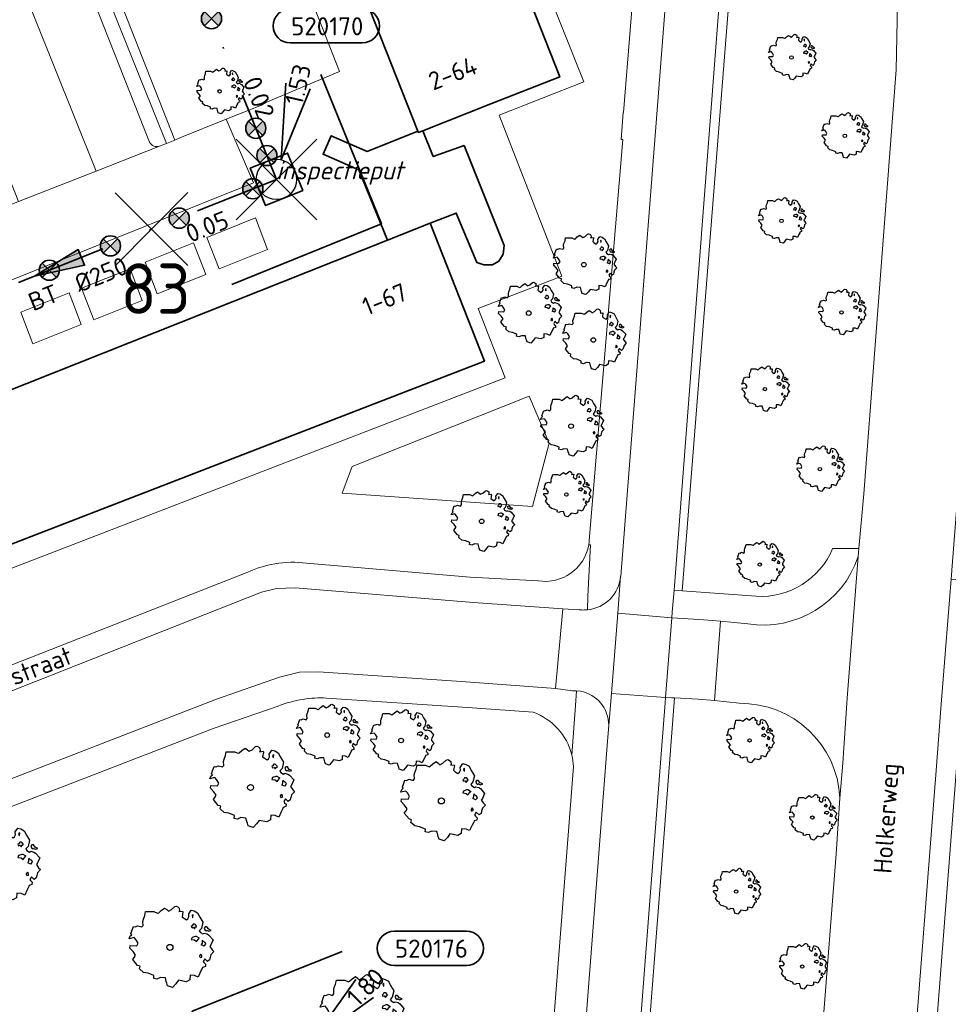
# Model space of a CAD drawing. Header units: metres. Extents: x 152391 to 157968, y 462336 to 467280.
# Tile 259 of 656: x 155160 to 155229, y 464842 to 464915. Entities that reach past the tile are written whole.
import ezdxf
from ezdxf.enums import TextEntityAlignment as Align

# ---------------------------------------------------------------- set-up
doc = ezdxf.new("R2010")
doc.units = ezdxf.units.M
doc.header["$LTSCALE"] = 0.75
doc.header["$PDMODE"] = 3
doc.header["$PDSIZE"] = 3
doc.linetypes.add('RI-VWA_BETON', pattern=[19, 9, -5, 0, -5])
doc.layers.get('0').update_dxf_attribs({"lineweight": 25})
doc.layers.get('defpoints').update_dxf_attribs({"lineweight": 25})
for name, color, linetype, lineweight in [('B-GV-GR-BOOM-S', 252, 'Continuous', 25), ('B-WE-GR-BEPLANTING_CULTUUR_HEESTERS-GV', 251, 'Continuous', 18), ('B-WE-GR-GROENVOORZIENING-GV', 251, 'Continuous', 18), ('B-WE-GR-HAAG-GV', 251, 'Continuous', 13), ('B-WE-OG-BEBOUWING-GV', 6, 'Continuous', 35), ('B-WE-OG-BEBOUWING-T18', 1, 'Continuous', 18), ('B-WE-OG-TERREIN_CULTUURSCHEIDING-GV', 251, 'Continuous', 18), ('B-WE-OG-TOPOGRAFIE-T18', 1, 'Continuous', 18), ('B-WE-VH-VERHARDING_ASFALT-GV', 251, 'Continuous', 18), ('B-WE-VH-VERHARDING_BETONSTRAATSTEEN-GV', 251, 'Continuous', 18), ('B-WE-VH-VERHARDING_TEGEL-GV', 251, 'Continuous', 18), ('N-OI-RI-T50', 130, 'Continuous', 50), ('N-OI-RI-VWA_PUTNUMMER-S @ 0.75', 36, 'Continuous', 35), ('N-OI-RI-VWA_RIOOLPUT_INSPECTIEPUT-S', 36, 'Continuous', 35), ('N-OI-RI-VWA_STROOMRICHTING-S @ 0.75', 36, 'Continuous', 35), ('N-OI-RI-VWA_TRANSPORTLEIDING_BETON_250-G', 36, 'RI-VWA_BETON', 35), ('N-RO-KG-GRENS_WERK-G', 7, 'XX-WERKGRENS', 35)]:
    doc.layers.add(name, color=color, linetype=linetype, lineweight=lineweight)
doc.layers.add('inspectieput', color=7, linetype='Continuous', plot=False)
doc.layers.add('N-OI-RI-VRIJVERVAL_HULPSTUK-S', color=210, linetype='Continuous', lineweight=35, plot=False)
doc.layers.add('N-OI-RI-VRIJVERVAL_HULPSTUK-S-GESLOTEN', color=190, linetype='Continuous', lineweight=35, plot=False)
doc.styles.add('NLCS-ISO', font='isocpeur.ttf')
doc.styles.add('NLCS-ISO-M750-T18', font='NLCS-ISO.ttf', dxfattribs={"height": 1.35})
doc.styles.add('NLCS-ISO-M750-T18_CURSIEF', font='NLCS-ISO.ttf', dxfattribs={"oblique": 15, "height": 1.35})
doc.styles.add('NLCS-ISO-M750-T50', font='NLCS-ISO.ttf', dxfattribs={"height": 3.75})
doc.linetypes.add('XX-WERKGRENS', pattern='A,0,[137,NLCS.SHX,S=0.1,R=0,X=-1.1,Y=-1.35],-6', length=6)

# ---------------------------------------------------------------- blocks, each defined once
blk = doc.blocks.new('*U138')
at = {"ltscale": 0.1}
blk.add_hatch(color=256, dxfattribs=at).paths.add_polyline_path([(2.5, 0), (-2.5, -0.833), (-2.5, 0.833)])
at = {"ltscale": 0.1, "flags": 128}
blk.add_lwpolyline([(2.5, 0), (-2.5, -0.833), (-2.5, 0.833)], close=True, dxfattribs=at)
at = {"ltscale": 0.1, "style": 'NLCS-ISO'}
for tag, p in [('BOBL', (-17.31, 0)), ('MAT', (-1, 0.5))]:
    blk.add_attdef(tag, text='', height=1.8, dxfattribs=at).set_placement(p, align=Align.BOTTOM_RIGHT)
for tag, p in [('DIA', (1, 0.5)), ('BOBR', (16.364, -0.003))]:
    blk.add_attdef(tag, text='', height=1.8, dxfattribs=at).set_placement(p, align=Align.BOTTOM_LEFT)
at = {"layer": 'defpoints', "ltscale": 0.1, "style": 'NLCS-ISO', "flags": 1}
blk.add_attdef('JVA', text='', height=1.8, dxfattribs=at).set_placement((0, -1), align=Align.TOP_CENTER)
blk = doc.blocks.new('*U139')
at = {"ltscale": 0.1}
blk.add_hatch(color=256, dxfattribs=at).paths.add_polyline_path([(-2.5, 0), (2.5, -0.833), (2.5, 0.833)])
at = {"ltscale": 0.1, "flags": 128}
blk.add_lwpolyline([(-2.5, 0), (2.5, -0.833), (2.5, 0.833)], close=True, dxfattribs=at)
at = {"ltscale": 0.1, "style": 'NLCS-ISO'}
for tag, p in [('BOBL', (-6.059, -3.24)), ('MAT', (-1, -3.74))]:
    blk.add_attdef(tag, text='', height=1.8, dxfattribs=at).set_placement(p, align=Align.BOTTOM_RIGHT)
for tag, p in [('BOBR', (13.061, -3.239)), ('DIA', (1, -3.74))]:
    blk.add_attdef(tag, text='', height=1.8, dxfattribs=at).set_placement(p, align=Align.BOTTOM_LEFT)
at = {"layer": 'defpoints', "ltscale": 0.1, "style": 'NLCS-ISO', "flags": 1}
blk.add_attdef('JVA', text='', height=1.8, dxfattribs=at).set_placement((0, -1), align=Align.TOP_CENTER)
blk = doc.blocks.new('*U178')
for q in [(5.834, 7.601), (7.601, 5.834)]:
    blk.add_line((1.414, 1.414), q)
blk.add_lwpolyline([(16.81, 12.391), (9.652, 12.391, 1), (9.652, 9.007), (16.81, 9.007, 1)], format="xyb", close=True)
at = {"ltscale": 0.1, "style": 'NLCS-ISO'}
blk.add_attdef('PUTHGT', text='', height=1.8, rotation=45, dxfattribs=at).set_placement((5.388, 5.428), align=Align.MIDDLE_LEFT)
blk.add_attdef('PUTNR', text='', height=1.8, dxfattribs=at).set_placement((13.333, 10.667), align=Align.MIDDLE_CENTER)
blk = doc.blocks.new('B-SRI-PUT_VWA-SO')
at = {"flags": 128}
blk.add_lwpolyline([(-2, 2), (2, 2), (2, -2), (-2, -2)], close=True, dxfattribs=at)
at = {"lineweight": -3, "flags": 128}
blk.add_lwpolyline([(2, -2), (2, 2), (-2, 2), (-2, -2)], close=True, dxfattribs=at)
at = {"lineweight": -3}
blk.add_circle((0, 0), 2, dxfattribs=at)
blk = doc.blocks.new('*U262')
for q in [(0.913, 9.538), (3.349, 8.978)]:
    blk.add_line((0.449, 1.949), q)
blk.add_lwpolyline([(8.515, 16.913), (1.356, 16.913, 1), (1.356, 13.529), (8.515, 13.529, 1)], format="xyb", close=True)
at = {"ltscale": 0.1, "style": 'NLCS-ISO'}
blk.add_attdef('PUTHGT', text='', height=1.8, rotation=77.03879, dxfattribs=at).set_placement((1.688, 7.459), align=Align.MIDDLE_LEFT)
blk.add_attdef('PUTNR', text='', height=1.8, dxfattribs=at).set_placement((5.038, 15.189), align=Align.MIDDLE_CENTER)
blk = doc.blocks.new('SRI-HULP')
h = blk.add_hatch(color=256)
h.dxf.hatch_style = 1
h.paths.add_polyline_path([(-0.707, 0.707, 0.198912), (-1, 0, 0.198912), (-0.707, -0.707), (0, 0)])
h = blk.add_hatch(color=256)
h.dxf.hatch_style = 1
h.paths.add_polyline_path([(1, 0, 0.198912), (0.707, 0.707), (0, 0), (0.707, -0.707, 0.198912)])
for p, q in [((-0.707, 0.707), (0.707, -0.707)), ((-0.707, -0.707), (0.707, 0.707))]:
    blk.add_line(p, q)
blk.add_circle((0, 0), 1)
blk = doc.blocks.new('SRI-HULP-B')
blk.add_line((-5.43, 5.4), (5.4, -5.4))
at = {"flags": 128}
blk.add_lwpolyline([(5.38, 5.42), (0, 0), (-5.4, -5.4)], dxfattribs=at)
blk = doc.blocks.new('ACMAP_ANN_TEMPLATE_type knoop')
at = {"layer": 'defpoints', "style": 'NLCS-ISO-M750-T18_CURSIEF', "oblique": 15}
blk.add_attdef('type_knoop', (0, 0), '', height=1.35, dxfattribs=at)
blk = doc.blocks.new('SGR-BOOM_21_30')
at = {"linetype": 'Continuous'}
for p, q in [((-1.051, 1.335), (-1.016, 1.499)), ((-1.016, 1.499), (-0.668, 1.499)), ((-0.668, 1.499), (-0.516, 1.433)), ((-0.47, 1.45), (-0.365, 1.548)), ((-0.365, 1.548), (-0.226, 1.647)), ((-0.226, 1.647), (-0.133, 1.581)), ((-0.133, 1.581), (-0.063, 1.515)), ((-0.063, 1.515), (0.065, 1.581)), ((0.065, 1.581), (0.205, 1.712)), ((0.205, 1.712), (0.263, 1.729)), ((0.263, 1.729), (0.333, 1.696)), ((0.333, 1.696), (0.391, 1.647)), ((0.402, 1.532), (0.379, 1.499)), ((0.379, 1.499), (0.53, 1.515)), ((0.391, 1.647), (0.402, 1.532)), ((0.542, 1.483), (0.507, 1.285)), ((0.53, 1.515), (0.542, 1.483)), ((0.786, 1.4), (0.891, 1.565)), ((0.891, 1.565), (1.019, 1.532)), ((1.019, 1.532), (1.158, 1.45)), ((-1.633, 0.579), (-1.528, 0.875)), ((-1.528, 0.875), (-1.458, 0.858)), ((-1.458, 0.858), (-1.342, 0.908)), ((-1.342, 0.908), (-1.179, 0.858)), ((-1.179, 0.858), (-1.121, 0.924)), ((-1.133, 1.088), (-1.109, 1.187)), ((-1.121, 0.924), (-1.133, 1.088)), ((-1.109, 1.187), (-1.051, 1.335)), ((-0.516, 1.433), (-0.47, 1.45)), ((0.507, 1.285), (0.565, 1.236)), ((0.565, 1.236), (0.693, 1.154)), ((0.693, 1.154), (0.751, 1.203)), ((0.751, 1.203), (0.798, 1.285)), ((0.798, 1.285), (0.786, 1.4)), ((0.937, 0.908), (0.891, 0.875)), ((0.891, 0.875), (0.926, 0.825)), ((0.972, 1.368), (0.926, 1.335)), ((0.926, 1.335), (0.949, 1.253)), ((0.926, 0.825), (0.984, 0.842)), ((0.972, 0.973), (0.937, 0.908)), ((0.949, 1.253), (0.961, 1.236)), ((0.961, 1.269), (0.972, 1.368)), ((1.03, 0.973), (0.972, 0.973)), ((0.984, 0.842), (1.03, 0.776)), ((1.077, 0.94), (1.03, 0.973)), ((1.03, 0.776), (1.077, 0.842)), ((1.124, 0.875), (1.077, 0.94)), ((1.077, 0.842), (1.124, 0.875)), ((1.158, 1.45), (1.251, 1.269)), ((1.321, 0.793), (1.228, 0.694)), ((1.251, 1.269), (1.379, 1.055)), ((1.379, 1.055), (1.321, 0.793)), ((1.472, 0.858), (1.438, 0.809)), ((1.438, 0.809), (1.461, 0.743)), ((1.461, 0.743), (1.531, 0.694)), ((1.542, 0.858), (1.472, 0.858)), ((1.624, 0.76), (1.542, 0.858)), ((1.728, 0.71), (1.624, 0.76)), ((-1.703, 0.365), (-1.656, 0.48)), ((-1.493, 0.415), (-1.703, 0.365)), ((-1.679, -0.029), (-1.668, 0.086)), ((-1.668, 0.086), (-1.389, 0.07)), ((-1.656, 0.48), (-1.598, 0.53)), ((-1.598, 0.53), (-1.633, 0.579)), ((-1.423, 0.333), (-1.493, 0.415)), ((-1.33, 0.185), (-1.423, 0.333)), ((-1.389, 0.07), (-1.33, 0.185)), ((0.926, 0.415), (0.891, 0.333)), ((0.891, 0.333), (1.03, 0.316)), ((1.054, 0.464), (0.926, 0.415)), ((1.03, 0.316), (1.112, 0.251)), ((1.112, 0.464), (1.054, 0.464)), ((1.217, 0.398), (1.112, 0.464)), ((1.112, 0.251), (1.205, 0.365)), ((1.205, 0.365), (1.24, 0.415)), ((1.228, 0.694), (1.275, 0.628)), ((1.275, 0.628), (1.379, 0.563)), ((1.344, 0.185), (1.31, 0.103)), ((1.434, 0.049), (1.31, 0.103)), ((1.356, 0.3), (1.344, 0.234)), ((1.344, 0.234), (1.344, 0.185)), ((1.426, 0.234), (1.356, 0.3)), ((1.379, 0.563), (1.438, 0.595)), ((1.472, 0.201), (1.426, 0.234)), ((1.434, 0.049), (1.507, 0.136)), ((1.438, 0.595), (1.565, 0.563)), ((1.507, 0.136), (1.472, 0.201)), ((1.531, 0.727), (1.635, 0.678)), ((1.531, 0.694), (1.542, 0.727)), ((1.565, 0.563), (1.635, 0.513)), ((1.635, 0.678), (1.728, 0.71)), ((1.635, 0.513), (1.81, 0.316)), ((1.717, 0.103), (1.67, 0.037)), ((1.67, 0.037), (1.763, -0.094)), ((1.81, 0.316), (1.717, 0.103)), ((-1.54, -0.177), (-1.679, -0.029)), ((-1.551, -0.505), (-1.493, -0.423)), ((-1.354, -0.752), (-1.551, -0.505)), ((-1.435, -0.324), (-1.54, -0.177)), ((-1.493, -0.423), (-1.435, -0.324)), ((1.286, -0.292), (1.24, -0.357)), ((1.24, -0.357), (1.251, -0.423)), ((1.263, -0.423), (1.333, -0.407)), ((1.333, -0.341), (1.286, -0.292)), ((1.333, -0.407), (1.333, -0.341)), ((1.461, -0.472), (1.391, -0.587)), ((1.391, -0.587), (1.426, -0.637)), ((1.426, -0.637), (1.496, -0.702)), ((1.577, -0.587), (1.461, -0.472)), ((1.496, -0.702), (1.484, -0.801)), ((1.658, -0.522), (1.577, -0.587)), ((1.682, -0.423), (1.658, -0.522)), ((1.717, -0.308), (1.682, -0.423)), ((1.845, -0.177), (1.717, -0.308)), ((1.763, -0.094), (1.845, -0.177)), ((-1.249, -0.784), (-1.354, -0.752)), ((-1.272, -0.899), (-1.249, -0.784)), ((-1.109, -1.047), (-1.272, -0.899)), ((-0.912, -1.08), (-1.109, -1.047)), ((-0.668, -1.179), (-0.912, -1.08)), ((-0.679, -1.294), (-0.668, -1.179)), ((-0.551, -1.326), (-0.679, -1.294)), ((-0.4, -1.261), (-0.551, -1.326)), ((-0.191, -1.277), (-0.4, -1.261)), ((-0.156, -1.425), (-0.191, -1.277)), ((-0.133, -1.491), (-0.156, -1.425)), ((0.356, -1.376), (0.251, -1.524)), ((0.682, -1.441), (0.356, -1.376)), ((0.833, -1.359), (0.682, -1.441)), ((0.844, -1.162), (0.833, -1.359)), ((1.03, -1.179), (0.844, -1.162)), ((1.182, -1.244), (1.03, -1.179)), ((1.286, -1.014), (1.182, -1.244)), ((1.356, -0.883), (1.286, -1.014)), ((1.368, -0.834), (1.356, -0.883)), ((1.484, -0.801), (1.368, -0.834)), ((-0.098, -1.606), (-0.133, -1.491)), ((0.112, -1.671), (-0.098, -1.606)), ((0.251, -1.524), (0.112, -1.671))]:
    blk.add_line(p, q, dxfattribs=at)
blk.add_circle((0, 0), 0.126, dxfattribs=at)
blk = doc.blocks.new('SGR-BOOM_31_50')
at = {"linetype": 'Continuous'}
for p, q in [((0.087, 2.108), (0.273, 2.283)), ((0.273, 2.283), (0.351, 2.305)), ((0.351, 2.305), (0.444, 2.261)), ((0.444, 2.261), (0.521, 2.196)), ((-1.51, 1.451), (-1.479, 1.582)), ((-1.479, 1.582), (-1.402, 1.78)), ((-1.402, 1.78), (-1.355, 1.999)), ((-1.355, 1.999), (-0.89, 1.999)), ((-0.89, 1.999), (-0.688, 1.911)), ((-0.688, 1.911), (-0.626, 1.933)), ((-0.626, 1.933), (-0.487, 2.064)), ((-0.487, 2.064), (-0.301, 2.196)), ((-0.301, 2.196), (-0.177, 2.108)), ((-0.177, 2.108), (-0.084, 2.02)), ((-0.084, 2.02), (0.087, 2.108)), ((0.537, 2.042), (0.506, 1.999)), ((0.506, 1.999), (0.707, 2.02)), ((0.521, 2.196), (0.537, 2.042)), ((0.723, 1.977), (0.676, 1.714)), ((0.676, 1.714), (0.754, 1.648)), ((0.707, 2.02), (0.723, 1.977)), ((0.754, 1.648), (0.924, 1.539)), ((0.924, 1.539), (1.002, 1.604)), ((1.002, 1.604), (1.064, 1.714)), ((1.048, 1.867), (1.188, 2.086)), ((1.064, 1.714), (1.048, 1.867)), ((1.188, 2.086), (1.358, 2.042)), ((1.296, 1.823), (1.234, 1.78)), ((1.234, 1.78), (1.265, 1.67)), ((1.265, 1.67), (1.281, 1.648)), ((1.281, 1.692), (1.296, 1.823)), ((1.358, 2.042), (1.545, 1.933)), ((1.545, 1.933), (1.669, 1.692)), ((1.669, 1.692), (1.839, 1.407)), ((-2.177, 0.772), (-2.038, 1.166)), ((-2.131, 0.706), (-2.177, 0.772)), ((-2.038, 1.166), (-1.944, 1.144)), ((-1.944, 1.144), (-1.789, 1.21)), ((-1.789, 1.21), (-1.572, 1.144)), ((-1.572, 1.144), (-1.495, 1.232)), ((-1.495, 1.232), (-1.51, 1.451)), ((1.25, 1.21), (1.188, 1.166)), ((1.188, 1.166), (1.234, 1.101)), ((1.234, 1.101), (1.312, 1.122)), ((1.296, 1.298), (1.25, 1.21)), ((1.374, 1.298), (1.296, 1.298)), ((1.312, 1.122), (1.374, 1.035)), ((1.436, 1.254), (1.374, 1.298)), ((1.374, 1.035), (1.436, 1.122)), ((1.498, 1.166), (1.436, 1.254)), ((1.436, 1.122), (1.498, 1.166)), ((1.762, 1.057), (1.638, 0.925)), ((1.638, 0.925), (1.7, 0.838)), ((1.7, 0.838), (1.839, 0.75)), ((1.839, 1.407), (1.762, 1.057)), ((1.839, 0.75), (1.917, 0.794)), ((1.963, 1.144), (1.917, 1.079)), ((1.917, 1.079), (1.948, 0.991)), ((1.917, 0.794), (2.087, 0.75)), ((1.948, 0.991), (2.041, 0.925)), ((2.056, 1.144), (1.963, 1.144)), ((2.041, 0.969), (2.18, 0.903)), ((2.041, 0.925), (2.056, 0.969)), ((2.165, 1.013), (2.056, 1.144)), ((2.087, 0.75), (2.18, 0.684)), ((2.304, 0.947), (2.165, 1.013)), ((2.18, 0.903), (2.304, 0.947)), ((-2.27, 0.487), (-2.208, 0.641)), ((-1.991, 0.553), (-2.27, 0.487)), ((-2.239, -0.038), (-2.224, 0.115)), ((-2.224, 0.115), (-1.851, 0.093)), ((-2.208, 0.641), (-2.131, 0.706)), ((-1.898, 0.444), (-1.991, 0.553)), ((-1.774, 0.246), (-1.898, 0.444)), ((-1.851, 0.093), (-1.774, 0.246)), ((1.234, 0.553), (1.188, 0.444)), ((1.188, 0.444), (1.374, 0.422)), ((1.405, 0.619), (1.234, 0.553)), ((1.374, 0.422), (1.483, 0.334)), ((1.483, 0.619), (1.405, 0.619)), ((1.622, 0.531), (1.483, 0.619)), ((1.483, 0.334), (1.607, 0.487)), ((1.607, 0.487), (1.653, 0.553)), ((1.793, 0.246), (1.746, 0.137)), ((1.911, 0.065), (1.746, 0.137)), ((1.808, 0.4), (1.793, 0.312)), ((1.793, 0.312), (1.793, 0.246)), ((1.901, 0.312), (1.808, 0.4)), ((1.963, 0.268), (1.901, 0.312)), ((1.911, 0.065), (2.01, 0.181)), ((2.01, 0.181), (1.963, 0.268)), ((2.18, 0.684), (2.413, 0.422)), ((2.289, 0.137), (2.227, 0.049)), ((2.227, 0.049), (2.351, -0.126)), ((2.413, 0.422), (2.289, 0.137)), ((-2.053, -0.235), (-2.239, -0.038)), ((-2.069, -0.673), (-1.991, -0.564)), ((-1.805, -1.002), (-2.069, -0.673)), ((-1.913, -0.433), (-2.053, -0.235)), ((-1.991, -0.564), (-1.913, -0.433)), ((1.715, -0.389), (1.653, -0.476)), ((1.653, -0.476), (1.669, -0.564)), ((1.684, -0.564), (1.777, -0.542)), ((1.777, -0.454), (1.715, -0.389)), ((1.777, -0.542), (1.777, -0.454)), ((1.948, -0.63), (1.855, -0.783)), ((2.103, -0.783), (1.948, -0.63)), ((2.211, -0.695), (2.103, -0.783)), ((2.242, -0.564), (2.211, -0.695)), ((2.289, -0.411), (2.242, -0.564)), ((2.459, -0.235), (2.289, -0.411)), ((2.351, -0.126), (2.459, -0.235)), ((-1.665, -1.046), (-1.805, -1.002)), ((-1.696, -1.199), (-1.665, -1.046)), ((-1.479, -1.396), (-1.696, -1.199)), ((-1.216, -1.44), (-1.479, -1.396)), ((-0.89, -1.571), (-1.216, -1.44)), ((1.715, -1.352), (1.576, -1.659)), ((1.808, -1.177), (1.715, -1.352)), ((1.824, -1.112), (1.808, -1.177)), ((1.979, -1.068), (1.824, -1.112)), ((1.855, -0.783), (1.901, -0.849)), ((1.901, -0.849), (1.994, -0.936)), ((1.994, -0.936), (1.979, -1.068)), ((-0.906, -1.725), (-0.89, -1.571)), ((-0.735, -1.769), (-0.906, -1.725)), ((-0.533, -1.681), (-0.735, -1.769)), ((-0.254, -1.703), (-0.533, -1.681)), ((-0.208, -1.9), (-0.254, -1.703)), ((-0.177, -1.988), (-0.208, -1.9)), ((-0.13, -2.141), (-0.177, -1.988)), ((0.149, -2.229), (-0.13, -2.141)), ((0.335, -2.031), (0.149, -2.229)), ((0.475, -1.834), (0.335, -2.031)), ((0.909, -1.922), (0.475, -1.834)), ((1.11, -1.812), (0.909, -1.922)), ((1.126, -1.55), (1.11, -1.812)), ((1.374, -1.571), (1.126, -1.55)), ((1.576, -1.659), (1.374, -1.571))]:
    blk.add_line(p, q, dxfattribs=at)
blk.add_circle((0, 0), 0.169, dxfattribs=at)
blk = doc.blocks.new('SGR-BOOM_50_100')
at = {"linetype": 'Continuous'}
for p, q in [((0.116, 2.811), (0.364, 3.044)), ((0.364, 3.044), (0.467, 3.074)), ((0.467, 3.074), (0.591, 3.015)), ((0.591, 3.015), (0.695, 2.928)), ((-1.972, 2.11), (-1.869, 2.373)), ((-1.869, 2.373), (-1.807, 2.665)), ((-1.807, 2.665), (-1.187, 2.665)), ((-1.187, 2.665), (-0.918, 2.548)), ((-0.918, 2.548), (-0.835, 2.577)), ((-0.835, 2.577), (-0.649, 2.752)), ((-0.649, 2.752), (-0.401, 2.928)), ((-0.401, 2.928), (-0.236, 2.811)), ((-0.236, 2.811), (-0.112, 2.694)), ((-0.112, 2.694), (0.116, 2.811)), ((0.715, 2.723), (0.674, 2.665)), ((0.674, 2.665), (0.943, 2.694)), ((0.695, 2.928), (0.715, 2.723)), ((0.964, 2.636), (0.902, 2.285)), ((0.902, 2.285), (1.005, 2.198)), ((0.943, 2.694), (0.964, 2.636)), ((1.336, 2.139), (1.418, 2.285)), ((1.398, 2.49), (1.584, 2.782)), ((1.418, 2.285), (1.398, 2.49)), ((1.584, 2.782), (1.811, 2.723)), ((1.729, 2.431), (1.646, 2.373)), ((1.646, 2.373), (1.687, 2.227)), ((1.687, 2.227), (1.708, 2.198)), ((1.708, 2.256), (1.729, 2.431)), ((1.811, 2.723), (2.059, 2.577)), ((2.059, 2.577), (2.225, 2.256)), ((2.225, 2.256), (2.452, 1.876)), ((-2.903, 1.029), (-2.717, 1.555)), ((-2.717, 1.555), (-2.593, 1.526)), ((-2.593, 1.526), (-2.386, 1.613)), ((-2.386, 1.613), (-2.096, 1.526)), ((-2.096, 1.526), (-1.993, 1.643)), ((-2.014, 1.935), (-1.972, 2.11)), ((-1.993, 1.643), (-2.014, 1.935)), ((1.005, 2.198), (1.232, 2.052)), ((1.232, 2.052), (1.336, 2.139)), ((1.667, 1.613), (1.584, 1.555)), ((1.584, 1.555), (1.646, 1.467)), ((1.646, 1.467), (1.749, 1.497)), ((1.729, 1.73), (1.667, 1.613)), ((1.832, 1.73), (1.729, 1.73)), ((1.749, 1.497), (1.832, 1.38)), ((1.915, 1.672), (1.832, 1.73)), ((1.832, 1.38), (1.915, 1.497)), ((1.997, 1.555), (1.915, 1.672)), ((1.915, 1.497), (1.997, 1.555)), ((2.452, 1.876), (2.349, 1.409)), ((2.618, 1.526), (2.556, 1.438)), ((2.742, 1.526), (2.618, 1.526)), ((2.886, 1.351), (2.742, 1.526)), ((-3.027, 0.65), (-2.944, 0.854)), ((-2.655, 0.737), (-3.027, 0.65)), ((-2.944, 0.854), (-2.841, 0.942)), ((-2.841, 0.942), (-2.903, 1.029)), ((-2.531, 0.591), (-2.655, 0.737)), ((1.646, 0.737), (1.584, 0.591)), ((1.873, 0.825), (1.646, 0.737)), ((1.977, 0.825), (1.873, 0.825)), ((2.163, 0.708), (1.977, 0.825)), ((2.142, 0.65), (2.204, 0.737)), ((2.349, 1.409), (2.183, 1.234)), ((2.183, 1.234), (2.266, 1.117)), ((2.266, 1.117), (2.452, 1)), ((2.452, 1), (2.556, 1.059)), ((2.556, 1.438), (2.597, 1.321)), ((2.556, 1.059), (2.783, 1)), ((2.597, 1.321), (2.721, 1.234)), ((2.721, 1.292), (2.907, 1.205)), ((2.721, 1.234), (2.742, 1.292)), ((2.783, 1), (2.907, 0.913)), ((3.072, 1.263), (2.886, 1.351)), ((2.907, 1.205), (3.072, 1.263)), ((2.907, 0.913), (3.217, 0.562)), ((-2.985, -0.051), (-2.965, 0.153)), ((-2.965, 0.153), (-2.469, 0.124)), ((-2.365, 0.329), (-2.531, 0.591)), ((-2.469, 0.124), (-2.365, 0.329)), ((1.584, 0.591), (1.832, 0.562)), ((1.832, 0.562), (1.977, 0.445)), ((1.977, 0.445), (2.142, 0.65)), ((2.39, 0.329), (2.328, 0.183)), ((2.549, 0.087), (2.328, 0.183)), ((2.411, 0.533), (2.39, 0.416)), ((2.39, 0.416), (2.39, 0.329)), ((2.535, 0.416), (2.411, 0.533)), ((2.618, 0.358), (2.535, 0.416)), ((2.549, 0.087), (2.68, 0.241)), ((2.68, 0.241), (2.618, 0.358)), ((3.052, 0.183), (2.969, 0.066)), ((2.969, 0.066), (3.135, -0.168)), ((3.217, 0.562), (3.052, 0.183)), ((-2.737, -0.314), (-2.985, -0.051)), ((-2.551, -0.577), (-2.737, -0.314)), ((-2.655, -0.752), (-2.551, -0.577)), ((2.287, -0.518), (2.204, -0.635)), ((2.204, -0.635), (2.225, -0.752)), ((2.245, -0.752), (2.37, -0.723)), ((2.37, -0.606), (2.287, -0.518)), ((2.37, -0.723), (2.37, -0.606)), ((3.052, -0.548), (2.99, -0.752)), ((3.279, -0.314), (3.052, -0.548)), ((3.135, -0.168), (3.279, -0.314)), ((-2.758, -0.898), (-2.655, -0.752)), ((-2.407, -1.336), (-2.758, -0.898)), ((-2.22, -1.394), (-2.407, -1.336)), ((-2.262, -1.599), (-2.22, -1.394)), ((2.638, -1.424), (2.432, -1.482)), ((2.597, -0.84), (2.473, -1.044)), ((2.473, -1.044), (2.535, -1.132)), ((2.535, -1.132), (2.659, -1.248)), ((2.804, -1.044), (2.597, -0.84)), ((2.659, -1.248), (2.638, -1.424)), ((2.948, -0.927), (2.804, -1.044)), ((2.99, -0.752), (2.948, -0.927)), ((-1.972, -1.862), (-2.262, -1.599)), ((-1.621, -1.92), (-1.972, -1.862)), ((-1.187, -2.095), (-1.621, -1.92)), ((-1.207, -2.3), (-1.187, -2.095)), ((1.501, -2.066), (1.48, -2.417)), ((1.832, -2.095), (1.501, -2.066)), ((2.101, -2.212), (1.832, -2.095)), ((2.287, -1.803), (2.101, -2.212)), ((2.411, -1.57), (2.287, -1.803)), ((2.432, -1.482), (2.411, -1.57)), ((-0.98, -2.358), (-1.207, -2.3)), ((-0.711, -2.241), (-0.98, -2.358)), ((-0.339, -2.271), (-0.711, -2.241)), ((-0.277, -2.533), (-0.339, -2.271)), ((-0.236, -2.65), (-0.277, -2.533)), ((-0.174, -2.855), (-0.236, -2.65)), ((0.199, -2.971), (-0.174, -2.855)), ((0.447, -2.709), (0.199, -2.971)), ((0.633, -2.446), (0.447, -2.709)), ((1.212, -2.563), (0.633, -2.446)), ((1.48, -2.417), (1.212, -2.563))]:
    blk.add_line(p, q, dxfattribs=at)
blk.add_circle((0, 0), 0.225, dxfattribs=at)

msp = doc.modelspace()

# ---------------------------------------------------------------- linework, layer by layer
at = {"layer": 'B-WE-GR-BEPLANTING_CULTUUR_HEESTERS-GV'}
for points in [[(155178.756, 464898.225), (155177.858, 464900.577), (155174.258, 464899.132), (155175.156, 464896.785)], [(155174.163, 464896.376), (155173.265, 464898.728), (155169.665, 464897.283), (155170.563, 464894.936)], [(155169.432, 464894.448), (155168.534, 464896.8), (155164.934, 464895.355), (155165.832, 464893.008)], [(155164.901, 464892.662), (155164.003, 464895.014), (155160.403, 464893.569), (155161.301, 464891.222)]]:
    msp.add_lwpolyline(points, close=True, dxfattribs=at)
at = {"layer": 'B-WE-GR-GROENVOORZIENING-GV'}
for points in [[(155209.61, 464872.835), (155213.889, 464926.676), (155213.284, 464926.718), (155213.087, 464925.906), (155209.028, 464872.878)], [(155171.256, 464906.129), (155171.864, 464906.374), (155166.501, 464920.003), (155165.801, 464919.722)]]:
    msp.add_lwpolyline(points, close=True, dxfattribs=at)
for points in [[(155200.402, 464757.061), (155200.43, 464757.059), (155200.698, 464757.036), (155208.043, 464851.848), (155209.051, 464864.861), (155208.828, 464864.873), (155208.38, 464864.905), (155208.348, 464864.495), (155208.079, 464861.014)], [(155208.079, 464861.014), (155203.333, 464799.661), (155200.229, 464759.526), (155200.055, 464757.474)]]:
    msp.add_lwpolyline(points, dxfattribs=at)
at = {"layer": 'B-WE-GR-HAAG-GV'}
for points in [[(155209.61, 464872.835), (155213.889, 464926.676), (155213.284, 464926.718), (155213.087, 464925.906), (155209.028, 464872.878)], [(155171.256, 464906.129), (155171.864, 464906.374), (155166.501, 464920.003), (155165.801, 464919.722)]]:
    msp.add_lwpolyline(points, close=True, dxfattribs=at)
msp.add_lwpolyline([(155200.402, 464757.061), (155200.43, 464757.059), (155200.698, 464757.036), (155208.043, 464851.848), (155209.051, 464864.861), (155208.828, 464864.873), (155208.38, 464864.905), (155208.348, 464864.495), (155208.079, 464861.014), (155203.333, 464799.661), (155200.229, 464759.526), (155200.055, 464757.474)], dxfattribs=at)
at = {"layer": 'B-WE-OG-BEBOUWING-GV'}
for points in [[(155189.95, 464907.026), (155189.984, 464906.941), (155190.315, 464907.071), (155195.373, 464909.061), (155200.508, 464911.081), (155185.367, 464949.496), (155174.834, 464945.339), (155175.2, 464944.412)], [(155190.315, 464907.071), (155189.984, 464906.941), (155189.95, 464907.026), (155186.169, 464905.525), (155183.503, 464906.69), (155182.902, 464905.315), (155185.568, 464904.15), (155187.694, 464898.917), (155190.874, 464900.18), (155192.804, 464900.946), (155194.331, 464897.255), (155194.866, 464897.08), (155195.5, 464897.093), (155195.985, 464897.355), (155196.287, 464897.874), (155196.359, 464898.528), (155193.387, 464905.967), (155191.098, 464905.144)], [(155124.881, 464872.315), (155128.062, 464864.085), (155194.897, 464889.918), (155190.874, 464900.18), (155187.694, 464898.917), (155124.323, 464873.76)]]:
    msp.add_lwpolyline(points, close=True, dxfattribs=at)
at = {"layer": 'B-WE-OG-TERREIN_CULTUURSCHEIDING-GV'}
for points in [[(155202.699, 464876.568), (155205.197, 464906.414), (155205.075, 464906.421), (155205.216, 464908.434), (155205.247, 464908.432), (155209.074, 464955.582), (155209.012, 464955.588), (155204.2, 464956.09)], [(155198.611, 464954.89), (155186.584, 464950.158), (155202.286, 464910.706), (155196.006, 464908.235), (155200.658, 464896.25), (155194.431, 464893.846), (155196.454, 464888.685), (155157.659, 464873.715), (155158.216, 464872.27), (155153.515, 464870.232), (155153.455, 464870.378), (155143.779, 464866.542), (155141.637, 464865.743), (155140.175, 464864.809), (155137.694, 464863.892), (155134.227, 464862.958), (155129.145, 464861.005), (155128.572, 464862.491), (155127.731, 464862.167), (155123.95, 464871.95), (155119.17, 464870.079), (155122.01, 464862.928), (155125.399, 464853.825)], [(155157.659, 464873.715), (155196.454, 464888.685), (155194.431, 464893.846), (155200.658, 464896.25), (155196.006, 464908.235), (155202.286, 464910.706), (155186.584, 464950.158)], [(155185.367, 464949.496), (155200.508, 464911.081), (155195.373, 464909.061), (155190.315, 464907.071), (155191.098, 464905.144), (155193.387, 464905.967), (155196.359, 464898.528), (155196.287, 464897.874), (155195.985, 464897.355), (155195.5, 464897.093), (155194.866, 464897.08), (155194.331, 464897.255), (155192.804, 464900.946), (155190.874, 464900.18), (155194.897, 464889.918), (155128.062, 464864.085)], [(155220.808, 464875.973), (155222.77, 464875.976), (155223.137, 464880.049), (155225.54, 464911.6), (155225.693, 464919), (155225.806, 464924.466), (155225.865, 464925.855), (155213.889, 464926.676), (155209.61, 464872.835), (155215.13, 464872.426)], [(155181.675, 464874.889), (155193.835, 464873.857), (155198.902, 464873.579)], [(155125.399, 464853.825), (155177.291, 464874.221)], [(155222.888, 464767.543), (155223.15, 464771.101), (155229.998, 464859.346), (155230.381, 464864.275), (155230.995, 464872.043), (155231.116, 464873.589), (155229.62, 464873.703), (155229.5, 464872.16), (155228.886, 464864.392), (155228.503, 464859.462), (155221.654, 464771.214), (155221.39, 464767.623)], [(155234.294, 464873.347), (155231.116, 464873.589), (155230.995, 464872.043), (155230.381, 464864.275), (155229.998, 464859.346), (155223.15, 464771.101), (155222.888, 464767.543)], [(155198.528, 464863.803), (155193.631, 464864.152), (155183.157, 464864.858)], [(155213.862, 464864.463), (155212.015, 464864.668), (155210.802, 464864.767), (155209.051, 464864.861), (155208.043, 464851.848), (155200.698, 464757.036)], [(155179.557, 464864.262), (155174.806, 464862.618), (155153.654, 464854.444), (155161.98, 464832.931), (155165.431, 464834.277), (155166.128, 464832.176), (155176.33, 464836.313), (155191.487, 464797.891), (155188.584, 464796.729), (155187.165, 464796.16), (155181.586, 464793.927), (155182.383, 464792.102), (155184.783, 464793.15), (155187.724, 464785.695)], [(155193.937, 464762.363), (155194.006, 464762.896), (155194.032, 464763.233), (155196.667, 464797.67), (155196.589, 464797.64), (155196.774, 464800.061), (155196.894, 464800.11), (155196.898, 464800.156), (155201.523, 464859.766)], [(155213.868, 464761.479), (155214.261, 464765.68), (155221.06, 464853.261), (155221.354, 464857.409)]]:
    msp.add_lwpolyline(points, dxfattribs=at)
for points in [[(155172.214, 464941.839), (155165.67, 464939.225), (155166.133, 464938.064), (155169.578, 464929.242), (155170.51, 464929.606), (155174.198, 464920.161), (155173.267, 464919.797), (155170.68, 464926.421), (155164.136, 464923.87), (155165.801, 464919.722), (155166.501, 464920.003), (155171.864, 464906.374), (155172.252, 464906.531), (155175.698, 464907.924), (155178.312, 464908.967), (155178.648, 464909.163), (155184.111, 464911.474)], [(155198.482, 464879.106), (155199.725, 464883.83), (155198.233, 464887.311), (155185.056, 464882.089), (155184.309, 464880.1)], [(155198.482, 464879.106), (155184.309, 464880.1), (155185.056, 464882.089), (155198.233, 464887.311), (155199.725, 464883.83)]]:
    msp.add_lwpolyline(points, close=True, dxfattribs=at)
for points in [[(155198.902, 464873.579, 0.411154), (155202.66, 464876.254)], [(155202.66, 464876.254, 0.021954), (155202.699, 464876.568)], [(155215.13, 464872.426, 0.319004), (155220.808, 464875.973)], [(155177.291, 464874.221, -0.069225), (155179.301, 464874.85)], [(155179.301, 464874.85, -0.072025), (155181.675, 464874.889)], [(155181.406, 464864.759, 0.053595), (155179.557, 464864.262)], [(155183.157, 464864.858, 0.051966), (155181.406, 464864.759)], [(155201.401, 464860.612, 0.252307), (155198.528, 464863.803)], [(155221.354, 464857.409, 0.403958), (155213.862, 464864.463)], [(155201.523, 464859.766, 0.04732), (155201.401, 464860.612)]]:
    msp.add_lwpolyline(points, format="xyb", dxfattribs=at)
at = {"layer": 'B-WE-VH-VERHARDING_ASFALT-GV'}
for points in [[(155209.046, 464925.188), (155205.039, 464873.932), (155205.038, 464873.923), (155204.82, 464871.18), (155208.837, 464870.835), (155208.869, 464871.255), (155209.028, 464872.878), (155213.087, 464925.906), (155213.284, 464926.718)], [(155225.693, 464919), (155225.54, 464911.6), (155223.137, 464880.049), (155222.77, 464875.976), (155222.711, 464875.376), (155221.888, 464864.859), (155221.564, 464860.001), (155221.354, 464857.409), (155221.06, 464853.261), (155214.261, 464765.68), (155213.868, 464761.479), (155212.668, 464756.505), (155211.719, 464751.556), (155210.612, 464743.554), (155210.524, 464741.524)], [(155221.39, 464767.623), (155221.654, 464771.214), (155228.503, 464859.462), (155228.886, 464864.392), (155229.5, 464872.16), (155229.62, 464873.703), (155229.723, 464875.028), (155229.77, 464875.631), (155232.33, 464908.58), (155233.562, 464918.403)], [(155200.055, 464757.474), (155200.229, 464759.526), (155203.333, 464799.661), (155208.079, 464861.014), (155208.348, 464864.495), (155208.38, 464864.905), (155204.345, 464865.194), (155204.157, 464862.828), (155204.04, 464861.317), (155199.3, 464799.971)]]:
    msp.add_lwpolyline(points, dxfattribs=at)
msp.add_lwpolyline([(155208.38, 464864.905), (155208.837, 464870.835), (155204.82, 464871.18), (155204.345, 464865.194)], close=True, dxfattribs=at)
at = {"layer": 'B-WE-VH-VERHARDING_BETONSTRAATSTEEN-GV'}
for points in [[(155142.992, 464919.095), (155146.668, 464920.543), (155147.313, 464920.797), (155152.008, 464922.656), (155156.354, 464911.627), (155156.651, 464910.867), (155160.247, 464901.803), (155166.004, 464904.056), (155159.824, 464919.542), (155159.597, 464920.056), (155157.675, 464924.873), (155161.921, 464926.53), (155161.365, 464927.927), (155159.731, 464932.013), (155099.596, 464908.331), (155101.754, 464902.853), (155105.956, 464904.513), (155113.625, 464885.048), (155114.02, 464884.093)], [(155169.985, 464906.217), (155164.311, 464920.629)], [(155159.824, 464919.542), (155166.004, 464904.056), (155170.738, 464905.92)], [(155117.582, 464879.254), (155119.083, 464880.029), (155140.924, 464888.634), (155154.701, 464893.971), (155177.727, 464903.184), (155175.698, 464907.924), (155172.252, 464906.531), (155171.864, 464906.374), (155171.256, 464906.129), (155170.738, 464905.92), (155166.004, 464904.056), (155160.247, 464901.803), (155156.061, 464900.15), (155150.741, 464898.047), (155144.397, 464895.527), (155140.102, 464893.854), (155135.336, 464891.968), (155129.595, 464889.697), (155124.84, 464887.82), (155124.784, 464887.798), (155120.053, 464885.913), (155113.716, 464883.309), (155110.893, 464882.17)], [(155221.354, 464857.409), (155221.564, 464860.001), (155221.888, 464864.859), (155222.711, 464875.376)], [(155204.157, 464862.828), (155204.345, 464865.194), (155204.82, 464871.18), (155205.038, 464873.923)], [(155018.509, 464815.906), (155022.837, 464804.753), (155075.286, 464825.637), (155078.944, 464827.079), (155098.949, 464834.967), (155149.741, 464854.995), (155174.972, 464864.784), (155179.649, 464866.418), (155181.154, 464866.78), (155182.559, 464866.804), (155193.207, 464866.075), (155200.195, 464865.568), (155200.739, 464871.506), (155194.077, 464871.96), (155180.831, 464873.058), (155179.426, 464872.996), (155178.306, 464872.746), (155128.099, 464852.894), (155128.089, 464852.89), (155114.004, 464847.486), (155112.938, 464847.003), (155096.711, 464840.559), (155071.418, 464830.515)], [(155202.15, 464871.41), (155201.948, 464871.427), (155200.739, 464871.506), (155200.195, 464865.568), (155201.461, 464865.401), (155201.763, 464865.38)], [(155214.497, 464870.37), (155212.471, 464870.57), (155212.015, 464864.668), (155213.862, 464864.463)], [(155201.763, 464865.38), (155202.039, 464865.36)]]:
    msp.add_lwpolyline(points, dxfattribs=at)
for points in [[(155170.738, 464905.92, -0.365448), (155169.985, 464906.217)], [(155222.711, 464875.376, -0.363999), (155214.497, 464870.37)], [(155205.038, 464873.923, -0.360899), (155202.559, 464871.42)], [(155202.559, 464871.42, -0.039156), (155202.15, 464871.41)], [(155202.039, 464865.36, -0.360018), (155204.157, 464862.828)], [(155213.862, 464864.463, -0.403958), (155221.354, 464857.409)]]:
    msp.add_lwpolyline(points, format="xyb", dxfattribs=at)
msp.add_lwpolyline([(155209.051, 464864.861), (155210.802, 464864.767), (155212.015, 464864.668), (155212.471, 464870.57), (155211.215, 464870.682), (155209.282, 464870.796), (155209.259, 464870.798), (155208.837, 464870.835), (155208.38, 464864.905), (155208.828, 464864.873)], close=True, dxfattribs=at)
at = {"layer": 'B-WE-VH-VERHARDING_TEGEL-GV'}
for points in [[(155211.252, 464961.998), (155209.578, 464962.075), (155209.533, 464961.611), (155209.146, 464957.658), (155209.113, 464957.661), (155209.02, 464955.75), (155209.012, 464955.588), (155209.074, 464955.582), (155205.247, 464908.432), (155205.216, 464908.434), (155205.075, 464906.421), (155205.197, 464906.414), (155202.699, 464876.568)], [(155123.648, 464853.237), (155123.761, 464853.187), (155125.399, 464853.825), (155122.01, 464862.928), (155119.17, 464870.079), (155123.95, 464871.95), (155124.881, 464872.315), (155124.323, 464873.76), (155187.694, 464898.917), (155185.568, 464904.15), (155182.902, 464905.315), (155183.503, 464906.69), (155186.169, 464905.525), (155189.95, 464907.026), (155175.2, 464944.412), (155173.435, 464943.73), (155171.732, 464943.072), (155172.03, 464942.31), (155172.214, 464941.839)], [(155172.214, 464941.839), (155184.111, 464911.474), (155178.648, 464909.163), (155178.312, 464908.967), (155175.698, 464907.924), (155177.727, 464903.184), (155154.701, 464893.971), (155140.924, 464888.634), (155119.083, 464880.029), (155117.582, 464879.254)], [(155170.738, 464905.92), (155171.256, 464906.129), (155165.801, 464919.722), (155164.136, 464923.87), (155162.333, 464928.325), (155161.365, 464927.927), (155161.921, 464926.53), (155163.611, 464922.284), (155164.311, 464920.629), (155169.985, 464906.217)], [(155205.038, 464873.923), (155205.039, 464873.932), (155209.046, 464925.188)], [(155202.559, 464871.42), (155202.607, 464872.443), (155202.785, 464876.25), (155202.66, 464876.254)], [(155202.66, 464876.254), (155202.785, 464876.25), (155202.607, 464872.443), (155202.559, 464871.42)], [(155222.77, 464875.976), (155220.808, 464875.973)], [(155222.711, 464875.376), (155222.77, 464875.976)], [(155198.902, 464873.579), (155193.835, 464873.857), (155181.675, 464874.889)], [(155177.291, 464874.221), (155125.399, 464853.825), (155123.761, 464853.187)], [(155128.089, 464852.89), (155128.099, 464852.894), (155178.306, 464872.746), (155179.426, 464872.996), (155180.831, 464873.058), (155194.077, 464871.96), (155200.739, 464871.506), (155201.948, 464871.427), (155202.15, 464871.41)], [(155215.13, 464872.426), (155209.61, 464872.835), (155209.028, 464872.878), (155208.869, 464871.255), (155208.837, 464870.835), (155209.259, 464870.798), (155209.282, 464870.796), (155211.215, 464870.682), (155212.471, 464870.57), (155214.497, 464870.37)], [(155201.401, 464860.612), (155201.681, 464864.297), (155201.763, 464865.38), (155201.461, 464865.401), (155200.195, 464865.568), (155193.207, 464866.075), (155182.559, 464866.804), (155181.154, 464866.78), (155179.649, 464866.418), (155174.972, 464864.784), (155149.741, 464854.995), (155098.949, 464834.967), (155078.944, 464827.079), (155075.286, 464825.637), (155022.837, 464804.753), (155023.539, 464802.952), (155027.289, 464804.448), (155033.44, 464806.94)], [(155202.039, 464865.36), (155201.763, 464865.38), (155201.681, 464864.297), (155201.401, 464860.612)], [(155183.157, 464864.858), (155193.631, 464864.152), (155198.528, 464863.803)], [(155033.44, 464806.94), (155069.094, 464821.197), (155072.795, 464822.592), (155075.741, 464823.654), (155079.332, 464825.03), (155079.794, 464825.206), (155088.688, 464828.696), (155094.347, 464830.916), (155099.71, 464833.064), (155122.245, 464842.092), (155151.654, 464853.646), (155153.654, 464854.444), (155174.806, 464862.618), (155179.557, 464864.262)], [(155196.231, 464760.388), (155196.232, 464760.404), (155196.233, 464760.41), (155196.44, 464762.949), (155199.3, 464799.971), (155204.04, 464861.317), (155204.157, 464862.828)], [(155201.523, 464859.766), (155196.898, 464800.156), (155196.894, 464800.11), (155196.774, 464800.061), (155196.589, 464797.64), (155196.667, 464797.67), (155194.032, 464763.233), (155194.006, 464762.896), (155193.937, 464762.363), (155193.59, 464757.623)]]:
    msp.add_lwpolyline(points, dxfattribs=at)
for points in [[(155169.985, 464906.217, 0.365448), (155170.738, 464905.92)], [(155202.66, 464876.254, -0.411154), (155198.902, 464873.579)], [(155202.699, 464876.568, -0.021954), (155202.66, 464876.254)], [(155220.808, 464875.973, -0.319004), (155215.13, 464872.426)], [(155179.301, 464874.85, 0.069225), (155177.291, 464874.221)], [(155181.675, 464874.889, 0.072025), (155179.301, 464874.85)], [(155214.497, 464870.37, 0.363999), (155222.711, 464875.376)], [(155202.559, 464871.42, 0.360899), (155205.038, 464873.923)], [(155202.15, 464871.41, 0.039156), (155202.559, 464871.42)], [(155204.157, 464862.828, 0.360018), (155202.039, 464865.36)], [(155179.557, 464864.262, -0.053595), (155181.406, 464864.759)], [(155181.406, 464864.759, -0.051966), (155183.157, 464864.858)], [(155198.528, 464863.803, -0.252307), (155201.401, 464860.612)], [(155201.401, 464860.612, -0.04732), (155201.523, 464859.766)]]:
    msp.add_lwpolyline(points, format="xyb", dxfattribs=at)
for points in [[(155178.756, 464898.225), (155175.156, 464896.785), (155174.258, 464899.132), (155177.858, 464900.577)], [(155174.163, 464896.376), (155170.563, 464894.936), (155169.665, 464897.283), (155173.265, 464898.728)], [(155169.432, 464894.448), (155165.832, 464893.008), (155164.934, 464895.355), (155168.534, 464896.8)], [(155164.901, 464892.662), (155161.301, 464891.222), (155160.403, 464893.569), (155164.003, 464895.014)]]:
    msp.add_lwpolyline(points, close=True, dxfattribs=at)
at = {"layer": 'inspectieput'}
msp.add_point((155179.43, 464903.45), dxfattribs=at)
at = {"layer": 'N-OI-RI-VWA_TRANSPORTLEIDING_BETON_250-G'}
for p, q in [((155179.43, 464903.45), (155164.43, 464940.5)), ((155146.92, 464890.44), (155179.43, 464903.45))]:
    msp.add_line(p, q, dxfattribs=at)
at = {"layer": 'N-RO-KG-GRENS_WERK-G', "ltscale": 0.5, "flags": 128}
for points in [[(155176.12, 464895.637), (155176.12, 464895.637), (155187.243, 464900.14), (155182.74, 464911.263)], [(155184.307, 464846.007), (155173.163, 464841.557), (155177.613, 464830.413)]]:
    msp.add_lwpolyline(points, dxfattribs=at)

# ---------------------------------------------------------------- block references
at = {"layer": 'B-GV-GR-BOOM-S', "transparency": 33554559}
for name, p in [('SGR-BOOM_21_30', (155217.751, 464912.515)), ('SGR-BOOM_21_30', (155175.2, 464910)), ('SGR-BOOM_21_30', (155221.719, 464906.689)), ('SGR-BOOM_21_30', (155217.007, 464900.366)), ('SGR-BOOM_31_50', (155202.3, 464897.1)), ('SGR-BOOM_31_50', (155198.2, 464893.5)), ('SGR-BOOM_21_30', (155221.471, 464893.548)), ('SGR-BOOM_31_50', (155203, 464891.5)), ('SGR-BOOM_21_30', (155215.768, 464887.845)), ('SGR-BOOM_31_50', (155201.348, 464885.088)), ('SGR-BOOM_21_30', (155219.859, 464881.894)), ('SGR-BOOM_21_30', (155201, 464880)), ('SGR-BOOM_31_50', (155194.7, 464878)), ('SGR-BOOM_21_30', (155215.383, 464874.79)), ('SGR-BOOM_31_50', (155183.2, 464862.1)), ('SGR-BOOM_31_50', (155188.7, 464861.7)), ('SGR-BOOM_21_30', (155214.633, 464861.707)), ('SGR-BOOM_50_100', (155177.5, 464858.2)), ('SGR-BOOM_50_100', (155191.7, 464857.2)), ('SGR-BOOM_21_30', (155219.3, 464855.957)), ('SGR-BOOM_50_100', (155158.6, 464852.4)), ('SGR-BOOM_21_30', (155213.633, 464850.457)), ('SGR-BOOM_50_100', (155171.5, 464846.3)), ('SGR-BOOM_21_30', (155218.55, 464844.874)), ('SGR-BOOM_50_100', (155185.7, 464841.2))]:
    msp.add_blockref(name, p, dxfattribs=at)
at = {"layer": 'defpoints'}
msp.add_blockref('ACMAP_ANN_TEMPLATE_type knoop', (155179.43, 464903.45), dxfattribs=at).add_auto_attribs({'type_knoop': 'inspectieput'})
at = {"layer": 'N-OI-RI-VRIJVERVAL_HULPSTUK-S', "xscale": 0.75, "yscale": 0.75, "zscale": 0.75}
for p in [(155174.594, 464915.406), (155177.891, 464907.25), (155178.719, 464905.219), (155177.672, 464902.75), (155172.188, 464900.562), (155167.078, 464898.5), (155162.531, 464896.688)]:
    msp.add_blockref('SRI-HULP', p, dxfattribs=at)
at = {"layer": 'N-OI-RI-VRIJVERVAL_HULPSTUK-S-GESLOTEN', "xscale": 0.5, "yscale": 0.5, "zscale": 0.5}
msp.add_blockref('SRI-HULP-B', (155170.141, 464899.75), dxfattribs=at)
at = {"layer": 'N-OI-RI-VWA_PUTNUMMER-S @ 0.75', "xscale": 0.75, "yscale": 0.75, "zscale": 0.75}
for name, p, values in [('*U262', (155179.43, 464903.45), {'PUTNR': '520170', 'PUTHGT': '1.53'}), ('*U178', (155180.96, 464838.21), {'PUTNR': '520176', 'PUTHGT': '1.80'})]:
    msp.add_blockref(name, p, dxfattribs=at).add_auto_attribs(values)
at = {"layer": 'N-OI-RI-VWA_RIOOLPUT_INSPECTIEPUT-S', "xscale": 0.75, "yscale": 0.75, "zscale": 0.75, "rotation": 112.0409723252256}
msp.add_blockref('B-SRI-PUT_VWA-SO', (155179.43, 464903.45), dxfattribs=at)
at = {"layer": 'N-OI-RI-VWA_STROOMRICHTING-S @ 0.75', "xscale": 0.75, "yscale": 0.75, "zscale": 0.75}
for name, p, rotation, values in [('*U138', (155171.93, 464921.975), 292.0409723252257, {'MAT': 'BT', 'DIA': '%%c250', 'BOBL': '0.20', 'BOBR': '0.02'}), ('*U139', (155163.175, 464896.945), 21.81052479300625, {'MAT': 'BT', 'DIA': '%%c250', 'BOBL': '-0.11', 'BOBR': '0.05'})]:
    msp.add_blockref(name, p, dxfattribs=dict(at, rotation=rotation)).add_auto_attribs(values)

# ---------------------------------------------------------------- texts
at = {"layer": 'B-WE-OG-BEBOUWING-T18', "style": 'NLCS-ISO-M750-T18'}
for s, rotation, p in [('2-64', 21.5, (155192.545, 464911.347)), ('1-67', 21.7, (155187.474, 464894.526))]:
    msp.add_text(s, height=1.35, rotation=rotation, dxfattribs=at).set_placement(p, align=Align.MIDDLE)
at = {"layer": 'B-WE-OG-TOPOGRAFIE-T18', "style": 'NLCS-ISO-M750-T18'}
for s, rotation, p in [('Elegaststraat', 21.2, (155159.296, 464866.025)), ('Holkerweg', 86, (155224.994, 464855.894))]:
    msp.add_text(s, height=1.35, rotation=rotation, dxfattribs=at).set_placement(p, align=Align.MIDDLE)
at = {"layer": 'N-OI-RI-T50', "style": 'NLCS-ISO-M750-T50'}
msp.add_text('83', height=3.75, dxfattribs=at).set_placement((155167.822, 464893.441))

doc.saveas('drawing.dxf')
